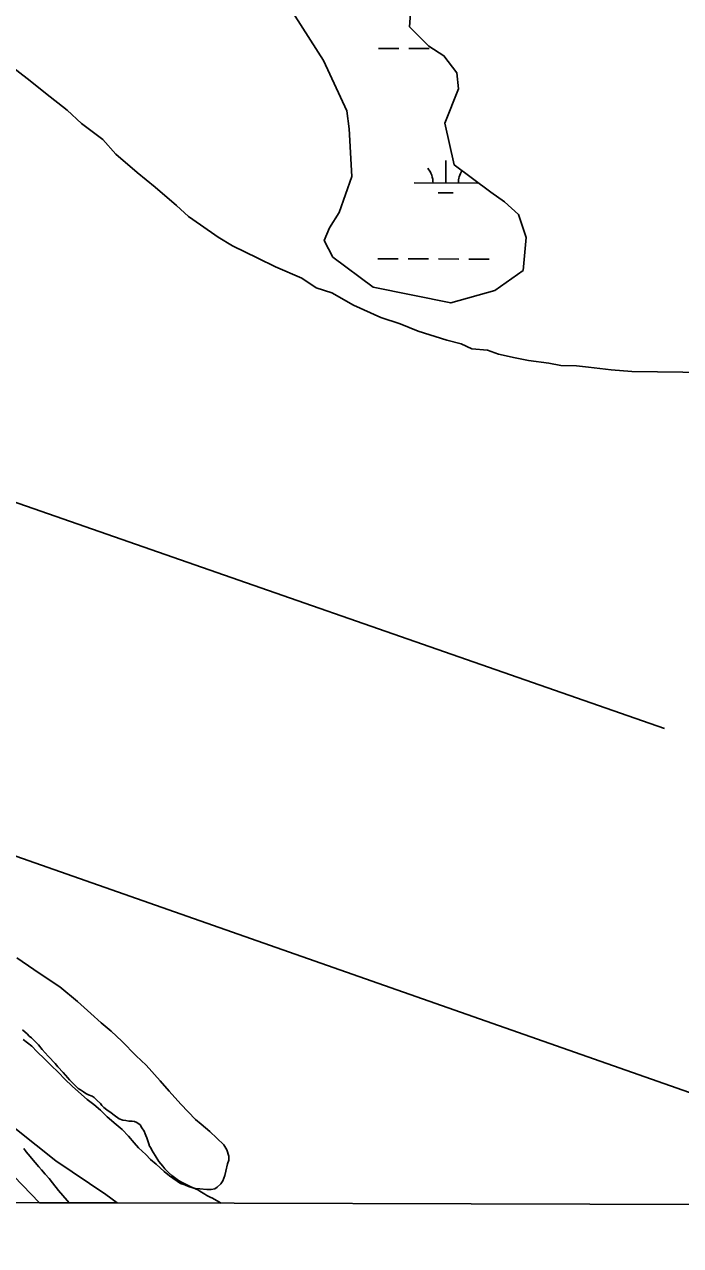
# Model space of a CAD drawing. Extents: x 3161615 to 3199515, y 867541 to 892976.
# Drawn here: x 3172608 to 3173645, y 872921 to 874852 of the extents above; entities that cross this region are included whole.
import ezdxf

# ---------------------------------------------------------------- set-up
doc = ezdxf.new("R2010")
doc.units = 0
for name, color, linetype in [('V-GRID-FRAM', 7, 'Continuous'), ('V-SITE-VEGE', 7, 'Continuous'), ('V-TOPO-SHOR', 7, 'Continuous'), ('V-WETL-SWMP', 7, 'Continuous')]:
    doc.layers.add(name, color=color, linetype=linetype)

msp = doc.modelspace()

# ---------------------------------------------------------------- linework, layer by layer
at = {"layer": 'V-GRID-FRAM'}
msp.add_lwpolyline([(3165877.4, 891195.5), (3197229, 891108.8), (3197186.7, 872920.9), (3165819.2, 873007.6), (3165877.4, 891195.5)], dxfattribs=at)
at = {"layer": 'V-SITE-VEGE'}
for p, q in [((3172579.6, 874792.1), (3172617.2, 874763)), ((3172617.2, 874763), (3172641.7, 874743.7)), ((3172641.7, 874743.7), (3172675.6, 874716.6)), ((3172675.6, 874716.6), (3172698.1, 874695.4)), ((3172698.1, 874695.4), (3172732, 874670.2)), ((3172732, 874670.2), (3172752.6, 874647.1)), ((3172752.6, 874647.1), (3172786.5, 874618.1)), ((3172786.5, 874618.1), (3172814.7, 874594.9)), ((3172814.7, 874594.9), (3172848.5, 874566)), ((3172848.5, 874566), (3172867.3, 874548.6)), ((3172867.3, 874548.6), (3172886.2, 874535)), ((3172886.2, 874535), (3172914.4, 874515.6)), ((3172914.4, 874515.6), (3172937.1, 874502)), ((3172937.1, 874502), (3172976.8, 874482.5)), ((3172976.8, 874482.5), (3173005.1, 874468.8)), ((3173005.1, 874468.8), (3173046.7, 874451.1)), ((3173046.7, 874451.1), (3173069.3, 874435.6)), ((3173069.3, 874435.6), (3173093.9, 874427.6)), ((3173093.9, 874427.6), (3173127.9, 874408.2)), ((3173127.9, 874408.2), (3173171.4, 874388.6)), ((3173171.4, 874388.6), (3173201.7, 874378.7)), ((3173201.7, 874378.7), (3173230.1, 874366.9)), ((3173230.1, 874366.9), (3173275.5, 874352.9)), ((3173275.5, 874352.9), (3173298.3, 874346.9)), ((3173298.3, 874346.9), (3173315.3, 874339.1)), ((3173315.3, 874339.1), (3173340, 874336.9)), ((3173340, 874336.9), (3173357, 874330.9)), ((3173357, 874330.9), (3173383.6, 874324.9)), ((3173383.6, 874324.9), (3173404.4, 874320.8)), ((3173404.4, 874320.8), (3173436.7, 874316.6)), ((3173436.7, 874316.6), (3173455.7, 874312.5)), ((3173455.7, 874312.5), (3173480.4, 874312.2)), ((3173480.4, 874312.2), (3173499.4, 874310)), ((3173499.4, 874310), (3173535.5, 874305.7)), ((3173535.5, 874305.7), (3173567.8, 874303.4)), ((3173567.8, 874303.4), (3173702.8, 874301.6)), ((3172631.7, 872988.7), (3172472.5, 873153.9)), ((3172558.4, 873134.1), (3172657.6, 873054.7)), ((3172657.6, 873054.7), (3172736.9, 873001.8)), ((3172754.8, 872988.4), (3172631.7, 872988.7)), ((3172736.9, 873001.8), (3172754.8, 872988.4))]:
    msp.add_line(p, q, dxfattribs=at)
msp.add_lwpolyline([(3172596.1, 873376.2), (3172623.1, 873357.4), (3172641.1, 873345.3), (3172663.9, 873330.1), (3172692, 873307.1), (3172713, 873287.7), (3172729.2, 873273.2), (3172745.4, 873259.9), (3172762.1, 873244.2), (3172784.9, 873221.2), (3172800.5, 873206.1), (3172822.6, 873181.3), (3172837, 873165), (3172855.5, 873144.4), (3172878.3, 873120.2), (3172887.2, 873113), (3172901, 873101.5), (3172923.2, 873080.3), (3172928, 873072.5), (3172930.9, 873062.2), (3172930.9, 873056.2), (3172929.1, 873050.2), (3172926.6, 873038.8), (3172924.8, 873031.5), (3172921.7, 873023.1), (3172918.7, 873018.3), (3172912.6, 873013), (3172909, 873010.6), (3172903, 873009.4), (3172896.4, 873009.4), (3172885.5, 873010.7), (3172877.7, 873011.3), (3172867.5, 873014.4), (3172861.5, 873016.8), (3172854.9, 873019.3), (3172837.5, 873031.4), (3172829.1, 873038), (3172816.5, 873049.5), (3172807.5, 873056.8), (3172799.8, 873064.7), (3172788.4, 873075.5), (3172781.8, 873083.4), (3172772.8, 873093.7), (3172762.6, 873104.6), (3172753.1, 873112.4), (3172738.7, 873124.5), (3172728.5, 873134.8), (3172717.7, 873143.9), (3172707.5, 873151.8), (3172684.2, 873172.3), (3172671.6, 873184.4), (3172662.6, 873194.1), (3172649.4, 873206.8), (3172640.4, 873215.9), (3172627.9, 873228), (3172620.1, 873236.4), (3172606.3, 873246.7)], dxfattribs=at)
at = {"layer": 'V-TOPO-SHOR'}
for p, q in [((3172457.9, 874143.7), (3173619.4, 873738.8)), ((3172064.3, 873723.1), (3174185.2, 872978.2))]:
    msp.add_line(p, q, dxfattribs=at)
for points in [[(3172605, 873262.1), (3172609.4, 873258.6), (3172612.4, 873256), (3172615.8, 873252.3), (3172619.4, 873249.2), (3172623, 873245.9), (3172630.6, 873238.4), (3172636.3, 873231), (3172645.7, 873220.6), (3172649.4, 873216.7), (3172653.8, 873212.2), (3172656.8, 873208.9), (3172661, 873203.6), (3172669.1, 873194.6), (3172672.9, 873190.6), (3172676.5, 873186.1), (3172679.3, 873183), (3172686.2, 873176.4), (3172693.2, 873169.5), (3172696.6, 873167), (3172701.4, 873163.9), (3172705.4, 873161.4), (3172709.6, 873159.4), (3172715.3, 873157.3), (3172718.3, 873155), (3172720.8, 873152.5), (3172723.2, 873150.1), (3172728.2, 873145.6), (3172730.6, 873142.3), (3172733.4, 873139.3), (3172738.6, 873135.6), (3172745.2, 873130.6), (3172749.8, 873127.1), (3172758, 873121.2), (3172763.8, 873119.1), (3172768.4, 873118.6), (3172773.1, 873117.7), (3172778.5, 873117.4), (3172782.3, 873117), (3172785.6, 873115.7), (3172791.2, 873111.6), (3172793.9, 873107.1), (3172797.1, 873101.7), (3172799, 873097.8), (3172800.2, 873094.9), (3172801.6, 873091.5), (3172804.9, 873082), (3172805.8, 873078.1), (3172807.8, 873075.3), (3172809.4, 873072), (3172814.9, 873063.1), (3172820.7, 873053.9), (3172826.6, 873046.5), (3172830, 873042.3), (3172835.6, 873036.3), (3172840.9, 873031.8), (3172851.5, 873023.8), (3172856.3, 873021.1), (3172860.3, 873018.8), (3172864.8, 873016.9), (3172871, 873013.8), (3172882, 873008.8), (3172885.4, 873006.8), (3172893, 873002.4), (3172896.6, 873000), (3172901.7, 872997.7), (3172905.1, 872995.8), (3172915.3, 872990), (3172919.1, 872987.9)], [(3172679, 872988.6), (3172675.7, 872992.3), (3172662.2, 873008.2), (3172652.4, 873020), (3172647.1, 873026.8), (3172640.9, 873033.9), (3172634.9, 873040.5), (3172631, 873045.2), (3172619.2, 873059), (3172617.3, 873061.5), (3172610.7, 873069.3), (3172607.3, 873074.5)]]:
    msp.add_lwpolyline(points, dxfattribs=at)
at = {"layer": 'V-WETL-SWMP'}
for p, q in [((3173167.5, 874814.1), (3173199.5, 874814)), ((3173215.5, 874814), (3173247.5, 874813.9)), ((3173273.8, 874601.2), (3173273.9, 874637.2)), ((3173223.8, 874601.4), (3173323.8, 874601.1)), ((3173261.8, 874585.8), (3173285.8, 874585.8)), ((3173166.6, 874481.4), (3173198.6, 874481.4)), ((3173214.6, 874481.3), (3173246.6, 874481.2)), ((3173262.6, 874481.2), (3173294.6, 874481.1)), ((3173310.6, 874481), (3173342.6, 874481))]:
    msp.add_line(p, q, dxfattribs=at)
msp.add_lwpolyline([(3173218.6, 874876.9), (3173216.7, 874848.3), (3173247, 874817.8), (3173271, 874802.5), (3173291.5, 874775.6), (3173294, 874750.5), (3173272.3, 874696.1), (3173287.2, 874629.9), (3173345.1, 874586.7), (3173366.5, 874571.4), (3173388.7, 874551.7), (3173401.1, 874515), (3173396.4, 874463.2), (3173351.5, 874431.2), (3173281.7, 874411.8), (3173159.4, 874436.6), (3173095.2, 874484.2), (3173082, 874510.2), (3173090.1, 874530.7), (3173105.4, 874554.8), (3173125.3, 874611.9), (3173121.2, 874687), (3173117.8, 874715.6), (3173080.6, 874795.3), (3173023.8, 874884.1)], dxfattribs=at)
for centre, start, end in [((3173218.6, 874601.8), 359.0699, 40.6135), ((3173329, 874601.5), 146.9749, 180.6135)]:
    msp.add_arc(centre, 35.2, start, end, dxfattribs=at)

doc.saveas('drawing.dxf')
